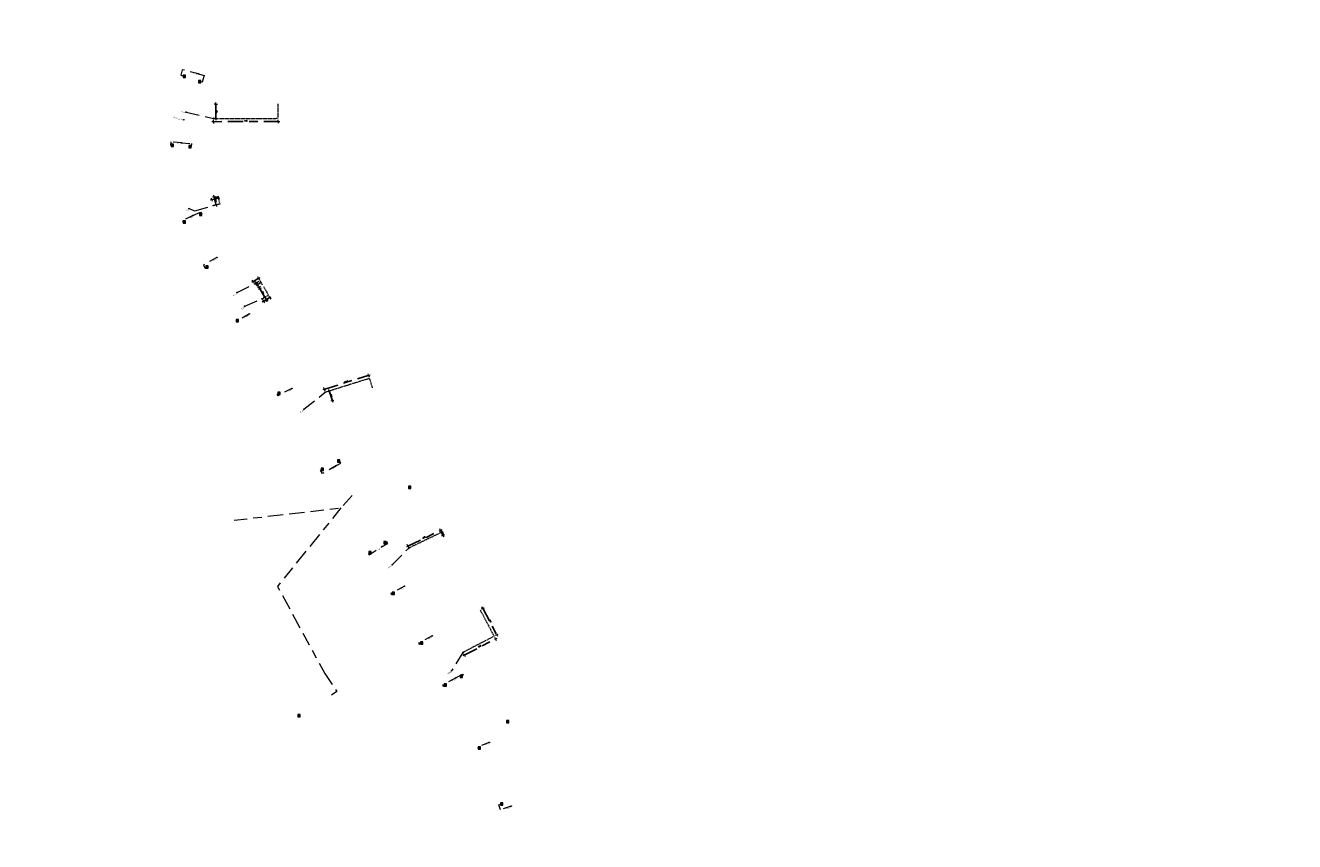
# Model space of a CAD drawing. Header units: inches. Extents: x 0 to 191500, y 0 to 342750.
# Tile 433 of 547: x 188369 to 188748, y 333364 to 333608. Entities that reach past the tile are written whole.
import ezdxf
from ezdxf.enums import TextEntityAlignment as Align

# ---------------------------------------------------------------- set-up
doc = ezdxf.new("R2010")
doc.units = ezdxf.units.IN
doc.header["$MEASUREMENT"] = 0
for name, pattern in [('RI-GWA_HUISAANSLUITING', [23, 4, -1.8, 2.6, -1.8, 4.6, -1.8, 4.6, -1.8]), ('RI-HWA_KOLKAANSLUITING', [4.3, 2.5, -1.8]), ('STIPPELFIJN', [0.375, 0.25, -0.125])]:
    doc.linetypes.add(name, pattern=pattern)
doc.layers.get('0').update_dxf_attribs({"lineweight": 20})
doc.layers.get('DefPoints').update_dxf_attribs({"lineweight": 20})
for name, color, linetype, lineweight in [('ECW', 150, 'Continuous', 20), ('LOODLIJN', 11, 'STIPPELFIJN', 20), ('N-WE-RI-GWA-MAATVOERING-T25', 30, 'RI-GWA_HUISAANSLUITING', 20), ('N-WE-RI-GWA_HUISAANSLUITING', 30, 'RI-GWA_HUISAANSLUITING', 20), ('N-WE-RI-GWA_RIOOLPUT_ONTSTOPPINGSPUT-G', 30, 'Continuous', 20), ('N-WE-RI-HWA_KOLK-S', 150, 'Continuous', 20), ('N-WE-RI-HWA_KOLKAANSLUITING', 150, 'RI-HWA_KOLKAANSLUITING', 20), ('N-WE-RI-INLAAT', 7, 'Continuous', 20), ('Tekst algemeen', 7, 'Continuous', 20)]:
    doc.layers.add(name, color=color, linetype=linetype, lineweight=lineweight)
doc.styles.add('ISO', font='isocpeur.ttf', dxfattribs={"height": 2.5})
doc.styles.add('JaJo Maatvoering', font='romans.shx')
doc.styles.add('Tahoma', font='tahoma.ttf')
doc.dimstyles.new('JaJo 1_200', dxfattribs={"dimtxt": 0.24, "dimasz": 0.2, "dimexe": 1.5, "dimexo": 5, "dimgap": 0.1, "dimtad": 1, "dimzin": 0, "dimdsep": 46, "dimtxsty": 'JaJo Maatvoering', "dimblk": 'JaJo Maatvoering', "dimcen": 0, "dimdle": 1.25, "dimse1": 1, "dimse2": 1, "dimclrd": 1, "dimclre": 1, "dimclrt": 2, "dimadec": 1, "dimazin": 0, "dimtm": 1e-09, "dimtfac": 1.566667, "dimtix": 1, "dimtmove": 2, "dimatfit": 3, "dimfxl": 1.5, "dimtolj": 1, "dimtzin": 0, "dimarcsym": 0})
picture_1 = doc.add_image_def('image1.ecw', size_in_pixel=(220000, 285000))

# ---------------------------------------------------------------- blocks, each defined once
blk = doc.blocks.new('*U5722')
at = {"const_width": 0.1}
blk.add_lwpolyline([(-0.05, 0, 1), (0.05, 0, 1)], format="xyb", close=True, dxfattribs=at)
blk = doc.blocks.new('*U5725')
at = {"const_width": 0.1}
blk.add_lwpolyline([(-0.05, 0, 1), (0.05, 0, 1)], format="xyb", close=True, dxfattribs=at)
blk = doc.blocks.new('*U5728')
at = {"const_width": 0.1}
blk.add_lwpolyline([(-0.05, 0, 1), (0.05, 0, 1)], format="xyb", close=True, dxfattribs=at)
blk = doc.blocks.new('*U5782')
at = {"const_width": 0.1}
blk.add_lwpolyline([(-0.05, 0, 1), (0.05, 0, 1)], format="xyb", close=True, dxfattribs=at)
blk = doc.blocks.new('*U5785')
at = {"const_width": 0.1}
blk.add_lwpolyline([(-0.05, 0, 1), (0.05, 0, 1)], format="xyb", close=True, dxfattribs=at)
blk = doc.blocks.new('*U5788')
at = {"const_width": 0.1}
blk.add_lwpolyline([(-0.05, 0, 1), (0.05, 0, 1)], format="xyb", close=True, dxfattribs=at)
blk = doc.blocks.new('*U5791')
at = {"const_width": 0.1}
blk.add_lwpolyline([(-0.05, 0, 1), (0.05, 0, 1)], format="xyb", close=True, dxfattribs=at)
blk = doc.blocks.new('*U5794')
at = {"const_width": 0.1}
blk.add_lwpolyline([(-0.05, 0, 1), (0.05, 0, 1)], format="xyb", close=True, dxfattribs=at)
blk = doc.blocks.new('*U5797')
at = {"const_width": 0.1}
blk.add_lwpolyline([(-0.05, 0, 1), (0.05, 0, 1)], format="xyb", close=True, dxfattribs=at)
blk = doc.blocks.new('*U5752')
at = {"const_width": 0.1}
blk.add_lwpolyline([(-0.05, 0, 1), (0.05, 0, 1)], format="xyb", close=True, dxfattribs=at)
blk = doc.blocks.new('*U5767')
at = {"const_width": 0.1}
blk.add_lwpolyline([(-0.05, 0, 1), (0.05, 0, 1)], format="xyb", close=True, dxfattribs=at)
blk = doc.blocks.new('*U5770')
at = {"const_width": 0.1}
blk.add_lwpolyline([(-0.05, 0, 1), (0.05, 0, 1)], format="xyb", close=True, dxfattribs=at)
blk = doc.blocks.new('*U5773')
at = {"const_width": 0.1}
blk.add_lwpolyline([(-0.05, 0, 1), (0.05, 0, 1)], format="xyb", close=True, dxfattribs=at)
blk = doc.blocks.new('*U5707')
at = {"const_width": 0.1}
blk.add_lwpolyline([(-0.05, 0, 1), (0.05, 0, 1)], format="xyb", close=True, dxfattribs=at)
blk = doc.blocks.new('JaJo Maatvoering')
at = {"color": 0}
for p, q in [((-1, 0), (0, 0)), ((0, 0), (0, 2.5)), ((0, 0), (2.5, 0)), ((0, 0), (0, -2.5))]:
    blk.add_line(p, q, dxfattribs=at)
at = {"color": 0, "const_width": 0.5}
blk.add_lwpolyline([(-0.25, 0, 1), (0.25, 0, 1)], format="xyb", close=True, dxfattribs=at)
blk = doc.blocks.new('*D5895')
at = {"layer": 'DefPoints', "color": 0, "transparency": 16777216}
for p in [(188426.14, 333584.65), (188444.68, 333584.74), (188444.71, 333580.44)]:
    blk.add_point(p, dxfattribs=at)
at = {"layer": 'N-WE-RI-GWA-MAATVOERING-T25', "color": 1, "lineweight": -2, "transparency": 16777216}
blk.add_line((188426.16, 333580.55), (188426.14, 333584.45), dxfattribs=at)
at = {"layer": 'N-WE-RI-GWA-MAATVOERING-T25', "color": 1, "lineweight": -2, "transparency": 16777216, "xscale": 0.2, "yscale": 0.2, "zscale": 0.2}
for p, rotation in [((188426.14, 333584.65), 90.28596586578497), ((188426.16, 333580.35), 270.285965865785)]:
    blk.add_blockref('JaJo Maatvoering', p, dxfattribs=dict(at, rotation=rotation))
at = {"layer": 'N-WE-RI-GWA-MAATVOERING-T25', "color": 2, "transparency": 16777216, "insert": (188426.37, 333582.5), "char_height": 0.24, "attachment_point": 5, "rotation": 270.286, "style": 'JaJo Maatvoering'}
blk.add_mtext('\\A1;4.30', dxfattribs=at)
blk = doc.blocks.new('*D5896')
at = {"layer": 'DefPoints', "color": 0, "transparency": 16777216}
for p in [(188425.41, 333580.41), (188425.41, 333579.44), (188444.71, 333580.44)]:
    blk.add_point(p, dxfattribs=at)
at = {"layer": 'N-WE-RI-GWA-MAATVOERING-T25', "color": 1, "lineweight": -2, "transparency": 16777216}
blk.add_line((188444.51, 333579.47), (188425.61, 333579.44), dxfattribs=at)
at = {"layer": 'N-WE-RI-GWA-MAATVOERING-T25', "color": 1, "lineweight": -2, "transparency": 16777216, "xscale": 0.2, "yscale": 0.2, "zscale": 0.2}
for p, rotation in [((188425.41, 333579.44), 180.0953935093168), ((188444.71, 333579.47), 0.09539350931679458)]:
    blk.add_blockref('JaJo Maatvoering', p, dxfattribs=dict(at, rotation=rotation))
at = {"layer": 'N-WE-RI-GWA-MAATVOERING-T25', "color": 2, "transparency": 16777216, "insert": (188435.06, 333579.67), "char_height": 0.24, "attachment_point": 5, "rotation": 0.0954, "style": 'JaJo Maatvoering'}
blk.add_mtext('\\A1;19.30', dxfattribs=at)
blk = doc.blocks.new('*D5897')
at = {"layer": 'DefPoints', "color": 0, "transparency": 16777216}
for p in [(188426.19, 333554.54), (188426.73, 333557.24), (188427.31, 333554.8)]:
    blk.add_point(p, dxfattribs=at)
at = {"layer": 'N-WE-RI-GWA-MAATVOERING-T25', "color": 1, "lineweight": -2, "transparency": 16777216}
blk.add_line((188425.66, 333556.77), (188426.15, 333554.73), dxfattribs=at)
at = {"layer": 'N-WE-RI-GWA-MAATVOERING-T25', "color": 1, "lineweight": -2, "transparency": 16777216, "xscale": 0.2, "yscale": 0.2, "zscale": 0.2}
for p, rotation in [((188425.61, 333556.97), 103.4538472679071), ((188426.19, 333554.54), 283.453847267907)]:
    blk.add_blockref('JaJo Maatvoering', p, dxfattribs=dict(at, rotation=rotation))
at = {"layer": 'N-WE-RI-GWA-MAATVOERING-T25', "color": 2, "transparency": 16777216, "insert": (188426.12, 333555.8), "char_height": 0.24, "attachment_point": 5, "rotation": 283.4538, "style": 'JaJo Maatvoering'}
blk.add_mtext('\\A1;2.50', dxfattribs=at)
blk = doc.blocks.new('*D5898')
at = {"layer": 'DefPoints', "color": 0, "transparency": 16777216}
for p in [(188424.94, 333556.12), (188425.37, 333554.34), (188427.31, 333554.8)]:
    blk.add_point(p, dxfattribs=at)
at = {"layer": 'N-WE-RI-GWA-MAATVOERING-T25', "color": 1, "lineweight": -2, "transparency": 16777216}
blk.add_line((188426.69, 333556.54), (188425.13, 333556.17), dxfattribs=at)
at = {"layer": 'N-WE-RI-GWA-MAATVOERING-T25', "color": 1, "lineweight": -2, "transparency": 16777216, "xscale": 0.2, "yscale": 0.2, "zscale": 0.2}
for p, rotation in [((188424.94, 333556.12), 193.4538472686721), ((188426.88, 333556.59), 13.45384726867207)]:
    blk.add_blockref('JaJo Maatvoering', p, dxfattribs=dict(at, rotation=rotation))
at = {"layer": 'N-WE-RI-GWA-MAATVOERING-T25', "color": 2, "transparency": 16777216, "insert": (188426.15, 333556.66), "char_height": 0.24, "attachment_point": 5, "rotation": 13.4538, "style": 'JaJo Maatvoering'}
blk.add_mtext('\\A1;2.00', dxfattribs=at)
blk = doc.blocks.new('*D5899')
at = {"layer": 'DefPoints', "color": 0, "transparency": 16777216}
for p in [(188440.37, 333530.16), (188440.79, 333526.94), (188441.87, 333527.56)]:
    blk.add_point(p, dxfattribs=at)
at = {"layer": 'N-WE-RI-GWA-MAATVOERING-T25', "color": 1, "lineweight": -2, "transparency": 16777216}
blk.add_line((188439.4, 333529.36), (188440.69, 333527.11), dxfattribs=at)
at = {"layer": 'N-WE-RI-GWA-MAATVOERING-T25', "color": 1, "lineweight": -2, "transparency": 16777216, "xscale": 0.2, "yscale": 0.2, "zscale": 0.2}
for p, rotation in [((188439.3, 333529.54), 119.9355240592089), ((188440.79, 333526.94), 299.9355240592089)]:
    blk.add_blockref('JaJo Maatvoering', p, dxfattribs=dict(at, rotation=rotation))
at = {"layer": 'N-WE-RI-GWA-MAATVOERING-T25', "color": 2, "transparency": 16777216, "insert": (188440.24, 333528.35), "char_height": 0.24, "attachment_point": 5, "rotation": 299.9355, "style": 'JaJo Maatvoering'}
blk.add_mtext('\\A1;3.00', dxfattribs=at)
blk = doc.blocks.new('*D5900')
at = {"layer": 'DefPoints', "color": 0, "transparency": 16777216}
for p in [(188439.96, 333526.46), (188440.38, 333525.74), (188441.87, 333527.56)]:
    blk.add_point(p, dxfattribs=at)
at = {"layer": 'N-WE-RI-GWA-MAATVOERING-T25', "color": 1, "lineweight": -2, "transparency": 16777216}
blk.add_line((188442.11, 333526.73), (188440.55, 333525.84), dxfattribs=at)
at = {"layer": 'N-WE-RI-GWA-MAATVOERING-T25', "color": 1, "lineweight": -2, "transparency": 16777216, "xscale": 0.2, "yscale": 0.2, "zscale": 0.2}
for p, rotation in [((188440.38, 333525.74), 209.9355240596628), ((188442.28, 333526.83), 29.93552405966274)]:
    blk.add_blockref('JaJo Maatvoering', p, dxfattribs=dict(at, rotation=rotation))
at = {"layer": 'N-WE-RI-GWA-MAATVOERING-T25', "color": 2, "transparency": 16777216, "insert": (188441.37, 333525.95), "char_height": 0.24, "attachment_point": 5, "rotation": 29.9355, "style": 'JaJo Maatvoering'}
blk.add_mtext('\\A1;2.20', dxfattribs=at)
blk = doc.blocks.new('*D5901')
at = {"layer": 'DefPoints', "color": 0, "transparency": 16777216}
for p in [(188438.92, 333532.62), (188439.35, 333531.9), (188437.71, 333530.94)]:
    blk.add_point(p, dxfattribs=at)
at = {"layer": 'N-WE-RI-GWA-MAATVOERING-T25', "color": 1, "lineweight": -2, "transparency": 16777216}
blk.add_line((188437.46, 333531.76), (188438.75, 333532.52), dxfattribs=at)
at = {"layer": 'N-WE-RI-GWA-MAATVOERING-T25', "color": 1, "lineweight": -2, "transparency": 16777216, "xscale": 0.2, "yscale": 0.2, "zscale": 0.2}
for p, rotation in [((188437.29, 333531.66), 210.5212522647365), ((188438.92, 333532.62), 30.52125226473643)]:
    blk.add_blockref('JaJo Maatvoering', p, dxfattribs=dict(at, rotation=rotation))
at = {"layer": 'N-WE-RI-GWA-MAATVOERING-T25', "color": 2, "transparency": 16777216, "insert": (188439.09, 333531.02), "char_height": 0.24, "attachment_point": 5, "rotation": 30.5213, "style": 'JaJo Maatvoering'}
blk.add_mtext('\\A1;1.90', dxfattribs=at)
blk = doc.blocks.new('*D5902')
at = {"layer": 'DefPoints', "color": 0, "transparency": 16777216}
for p in [(188439.35, 333531.9), (188438.27, 333531.27), (188440.11, 333530.61)]:
    blk.add_point(p, dxfattribs=at)
at = {"layer": 'N-WE-RI-GWA-MAATVOERING-T25', "color": 1, "lineweight": -2, "transparency": 16777216}
blk.add_line((188438.93, 333530.15), (188438.38, 333531.1), dxfattribs=at)
at = {"layer": 'N-WE-RI-GWA-MAATVOERING-T25', "color": 1, "lineweight": -2, "transparency": 16777216, "xscale": 0.2, "yscale": 0.2, "zscale": 0.2}
for p, rotation in [((188438.27, 333531.27), 120.5212522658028), ((188439.04, 333529.98), 300.5212522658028)]:
    blk.add_blockref('JaJo Maatvoering', p, dxfattribs=dict(at, rotation=rotation))
at = {"layer": 'N-WE-RI-GWA-MAATVOERING-T25', "color": 2, "transparency": 16777216, "insert": (188438.3, 333530.75), "char_height": 0.24, "attachment_point": 5, "rotation": 300.5213, "style": 'JaJo Maatvoering'}
blk.add_mtext('\\A1;1.50', dxfattribs=at)
blk = doc.blocks.new('*D5903')
at = {"layer": 'DefPoints', "color": 0, "transparency": 16777216}
for p in [(188471.79, 333503.61), (188472.08, 333502.69), (188458.82, 333498.53)]:
    blk.add_point(p, dxfattribs=at)
at = {"layer": 'N-WE-RI-GWA-MAATVOERING-T25', "color": 1, "lineweight": -2, "transparency": 16777216}
blk.add_line((188458.72, 333499.51), (188471.6, 333503.55), dxfattribs=at)
at = {"layer": 'N-WE-RI-GWA-MAATVOERING-T25', "color": 1, "lineweight": -2, "transparency": 16777216, "xscale": 0.2, "yscale": 0.2, "zscale": 0.2}
for p, rotation in [((188471.79, 333503.61), 17.42869026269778), ((188458.53, 333499.45), 197.4286902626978)]:
    blk.add_blockref('JaJo Maatvoering', p, dxfattribs=dict(at, rotation=rotation))
at = {"layer": 'N-WE-RI-GWA-MAATVOERING-T25', "color": 2, "transparency": 16777216, "insert": (188465.09, 333501.74), "char_height": 0.24, "attachment_point": 5, "rotation": 17.4287, "style": 'JaJo Maatvoering'}
blk.add_mtext('\\A1;13.90', dxfattribs=at)
blk = doc.blocks.new('*D5904')
at = {"layer": 'DefPoints', "color": 0, "transparency": 16777216}
for p in [(188472.08, 333502.69), (188472.98, 333499.83), (188460.92, 333496.05)]:
    blk.add_point(p, dxfattribs=at)
at = {"layer": 'N-WE-RI-GWA-MAATVOERING-T25', "color": 1, "lineweight": -2, "transparency": 16777216}
blk.add_line((188460.09, 333498.72), (188460.86, 333496.24), dxfattribs=at)
at = {"layer": 'N-WE-RI-GWA-MAATVOERING-T25', "color": 1, "lineweight": -2, "transparency": 16777216, "xscale": 0.2, "yscale": 0.2, "zscale": 0.2}
for p, rotation in [((188460.03, 333498.91), 107.4286902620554), ((188460.92, 333496.05), 287.4286902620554)]:
    blk.add_blockref('JaJo Maatvoering', p, dxfattribs=dict(at, rotation=rotation))
at = {"layer": 'N-WE-RI-GWA-MAATVOERING-T25', "color": 2, "transparency": 16777216, "insert": (188460.69, 333497.54), "char_height": 0.24, "attachment_point": 5, "rotation": 287.4287, "style": 'JaJo Maatvoering'}
blk.add_mtext('\\A1;3.00', dxfattribs=at)
blk = doc.blocks.new('*D5885')
at = {"layer": 'DefPoints', "color": 0, "transparency": 16777216}
for p in [(188493.3, 333457.26), (188493.3, 333457.26), (188483.52, 333452.55)]:
    blk.add_point(p, dxfattribs=at)
at = {"layer": 'N-WE-RI-GWA-MAATVOERING-T25', "color": 1, "lineweight": -2, "transparency": 16777216}
blk.add_line((188483.7, 333452.64), (188493.12, 333457.17), dxfattribs=at)
at = {"layer": 'N-WE-RI-GWA-MAATVOERING-T25', "color": 1, "lineweight": -2, "transparency": 16777216, "xscale": 0.2, "yscale": 0.2, "zscale": 0.2}
for p, rotation in [((188493.3, 333457.26), 25.69434116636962), ((188483.52, 333452.55), 205.6943411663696)]:
    blk.add_blockref('JaJo Maatvoering', p, dxfattribs=dict(at, rotation=rotation))
at = {"layer": 'N-WE-RI-GWA-MAATVOERING-T25', "color": 2, "transparency": 16777216, "insert": (188488.31, 333455.1), "char_height": 0.24, "attachment_point": 5, "rotation": 25.6943, "style": 'JaJo Maatvoering'}
blk.add_mtext('\\A1;10.85', dxfattribs=at)
blk = doc.blocks.new('*D5905')
at = {"layer": 'DefPoints', "color": 0, "transparency": 16777216}
for p in [(188493.56, 333456.67), (188493.56, 333456.67), (188493.99, 333455.77)]:
    blk.add_point(p, dxfattribs=at)
at = {"layer": 'N-WE-RI-GWA-MAATVOERING-T25', "color": 1, "lineweight": -2, "transparency": 16777216}
blk.add_line((188493.9, 333455.95), (188493.64, 333456.49), dxfattribs=at)
at = {"layer": 'N-WE-RI-GWA-MAATVOERING-T25', "color": 1, "lineweight": -2, "transparency": 16777216, "xscale": 0.2, "yscale": 0.2, "zscale": 0.2}
for p, rotation in [((188493.56, 333456.67), 115.6943411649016), ((188493.99, 333455.77), 295.6943411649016)]:
    blk.add_blockref('JaJo Maatvoering', p, dxfattribs=dict(at, rotation=rotation))
at = {"layer": 'N-WE-RI-GWA-MAATVOERING-T25', "color": 2, "transparency": 16777216, "insert": (188493.97, 333456.31), "char_height": 0.24, "attachment_point": 5, "rotation": 295.6943, "style": 'JaJo Maatvoering'}
blk.add_mtext('\\A1;1.00', dxfattribs=at)
blk = doc.blocks.new('*D5906')
at = {"layer": 'DefPoints', "color": 0, "transparency": 16777216}
for p in [(188509.26, 333425.61), (188509.69, 333424.8), (188499.95, 333420.76)]:
    blk.add_point(p, dxfattribs=at)
at = {"layer": 'N-WE-RI-GWA-MAATVOERING-T25', "color": 1, "lineweight": -2, "transparency": 16777216}
blk.add_line((188500.55, 333420.04), (188509.51, 333424.71), dxfattribs=at)
at = {"layer": 'N-WE-RI-GWA-MAATVOERING-T25', "color": 1, "lineweight": -2, "transparency": 16777216, "xscale": 0.2, "yscale": 0.2, "zscale": 0.2}
for p, rotation in [((188509.69, 333424.8), 27.53816276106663), ((188500.38, 333419.95), 207.5381627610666)]:
    blk.add_blockref('JaJo Maatvoering', p, dxfattribs=dict(at, rotation=rotation))
at = {"layer": 'N-WE-RI-GWA-MAATVOERING-T25', "color": 2, "transparency": 16777216, "insert": (188504.93, 333422.57), "char_height": 0.24, "attachment_point": 5, "rotation": 27.5382, "style": 'JaJo Maatvoering'}
blk.add_mtext('\\A1;10.50', dxfattribs=at)
blk = doc.blocks.new('*U5749')
at = {"const_width": 0.1}
blk.add_lwpolyline([(-0.05, 0, 1), (0.05, 0, 1)], format="xyb", close=True, dxfattribs=at)
blk = doc.blocks.new('*U5731')
at = {"const_width": 0.1}
blk.add_lwpolyline([(-0.05, 0, 1), (0.05, 0, 1)], format="xyb", close=True, dxfattribs=at)
blk = doc.blocks.new('*U5734')
at = {"const_width": 0.1}
blk.add_lwpolyline([(-0.05, 0, 1), (0.05, 0, 1)], format="xyb", close=True, dxfattribs=at)
blk = doc.blocks.new('*U5737')
at = {"const_width": 0.1}
blk.add_lwpolyline([(-0.05, 0, 1), (0.05, 0, 1)], format="xyb", close=True, dxfattribs=at)
blk = doc.blocks.new('*U5740')
at = {"const_width": 0.1}
blk.add_lwpolyline([(-0.05, 0, 1), (0.05, 0, 1)], format="xyb", close=True, dxfattribs=at)
blk = doc.blocks.new('*U5743')
at = {"const_width": 0.1}
blk.add_lwpolyline([(-0.05, 0, 1), (0.05, 0, 1)], format="xyb", close=True, dxfattribs=at)
blk = doc.blocks.new('*U5746')
at = {"const_width": 0.1}
blk.add_lwpolyline([(-0.05, 0, 1), (0.05, 0, 1)], format="xyb", close=True, dxfattribs=at)
blk = doc.blocks.new('*D5887')
at = {"layer": 'DefPoints', "color": 0, "transparency": 16777216}
for p in [(188505.08, 333433.53), (188509.26, 333425.61), (188510.06, 333426.04)]:
    blk.add_point(p, dxfattribs=at)
at = {"layer": 'N-WE-RI-GWA-MAATVOERING-T25', "color": 1, "lineweight": -2, "transparency": 16777216}
blk.add_line((188505.97, 333433.77), (188509.97, 333426.22), dxfattribs=at)
at = {"layer": 'N-WE-RI-GWA-MAATVOERING-T25', "color": 1, "lineweight": -2, "transparency": 16777216, "xscale": 0.2, "yscale": 0.2, "zscale": 0.2}
for p, rotation in [((188505.88, 333433.95), 117.8942237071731), ((188510.06, 333426.04), 297.8942237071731)]:
    blk.add_blockref('JaJo Maatvoering', p, dxfattribs=dict(at, rotation=rotation))
at = {"layer": 'N-WE-RI-GWA-MAATVOERING-T25', "color": 2, "transparency": 16777216, "insert": (188508.16, 333430.1), "char_height": 0.24, "attachment_point": 5, "rotation": 297.8942, "style": 'JaJo Maatvoering'}
blk.add_mtext('\\A1;8.95', dxfattribs=at)
blk = doc.blocks.new('A$C2C270354')
h = blk.add_hatch(color=256)
h.dxf.hatch_style = 1
edge = h.paths.add_edge_path()
edge.add_arc((0, 0), 0.1, 0, 360)
blk.add_circle((0, 0), 0.1)

msp = doc.modelspace()

# ---------------------------------------------------------------- linework, layer by layer
at = {"layer": 'LOODLIJN'}
for p, q in [((188444.685, 333584.739), (188444.70646, 333580.43905)), ((188425.40649, 333580.40692), (188444.70646, 333580.43905)), ((188427.3105, 333554.80425), (188425.36538, 333554.33893)), ((188426.72885, 333557.23564), (188427.3105, 333554.80425)), ((188439.34834, 333531.90197), (188437.7116, 333530.93704)), ((188440.11013, 333530.6098), (188439.34834, 333531.90197)), ((188440.3717, 333530.15557), (188441.86877, 333527.55581)), ((188441.86877, 333527.55581), (188439.96228, 333526.45795)), ((188472.07944, 333502.69227), (188458.81795, 333498.5278)), ((188472.978, 333499.83), (188472.07944, 333502.69227)), ((188493.55694, 333456.66888), (188483.77979, 333451.96465)), ((188493.991, 333455.768), (188493.55694, 333456.66888)), ((188505.07578, 333433.52542), (188509.26217, 333425.61488)), ((188509.26217, 333425.61488), (188499.95179, 333420.76031))]:
    msp.add_line(p, q, dxfattribs=at)
at = {"layer": 'N-WE-RI-GWA_HUISAANSLUITING'}
for points, elevation in [([(188417.27471, 333582.32089), (188425.40649, 333580.40692)], 47.393), ([(188418.11963, 333553.45336), (188419.86746, 333552.7426), (188425.36538, 333554.33893)], 47.417), ([(188432.47001, 333528.36798), (188437.7116, 333530.93704)], 47.417), ([(188434.80381, 333524.28835), (188439.96228, 333526.45795), (188439.96228, 333526.45795)], 47.417), ([(188452.4744, 333493.45917), (188458.81795, 333498.5278)], 47.841), ([(188478.85572, 333446.99942), (188483.77979, 333451.96465)], 48.339)]:
    msp.add_lwpolyline(points, dxfattribs=dict(at, elevation=elevation))
at = {"layer": 'N-WE-RI-GWA_HUISAANSLUITING', "flags": 128}
for points in [[(188431.565, 333460.3), (188463.49, 333463.949), (188466.894, 333467.73)], [(188463.49, 333463.949), (188444.56, 333440.493), (188458.676, 333414.52)], [(188458.676, 333414.52), (188462.24, 333409.093), (188460.408, 333407.849)]]:
    msp.add_lwpolyline(points, dxfattribs=at)
at = {"layer": 'N-WE-RI-GWA_HUISAANSLUITING'}
msp.add_lwpolyline([(188499.95179, 333420.76031), (188496.56999, 333415.31513)], dxfattribs=at)
at = {"layer": 'N-WE-RI-GWA_RIOOLPUT_ONTSTOPPINGSPUT-G'}
for p, q in [((188425.49661, 333580.45025), (188425.31636, 333580.36359)), ((188425.36316, 333580.49705), (188425.44982, 333580.31679)), ((188425.45551, 333554.38225), (188425.27526, 333554.2956)), ((188425.32206, 333554.42905), (188425.40871, 333554.2488)), ((188437.80173, 333530.98036), (188437.62148, 333530.89371)), ((188437.66827, 333531.02716), (188437.75493, 333530.84691)), ((188440.05241, 333526.50128), (188439.87216, 333526.41462)), ((188439.91895, 333526.54808), (188440.00561, 333526.36783)), ((188458.90808, 333498.57113), (188458.72783, 333498.48447)), ((188458.77462, 333498.61793), (188458.86128, 333498.43768)), ((188483.86992, 333452.00798), (188483.68967, 333451.92132)), ((188483.73646, 333452.05478), (188483.82312, 333451.87452)), ((188500.04192, 333420.80364), (188499.86167, 333420.71698)), ((188499.90846, 333420.85044), (188499.99512, 333420.67019))]:
    msp.add_line(p, q, dxfattribs=at)
for centre in [(188425.40649, 333580.40692), (188425.36538, 333554.33893), (188437.7116, 333530.93704), (188439.96228, 333526.45795), (188458.81795, 333498.5278), (188483.77979, 333451.96465), (188499.95179, 333420.76031)]:
    msp.add_circle(centre, 0.1, dxfattribs=at)
at = {"layer": 'N-WE-RI-HWA_KOLK-S'}
for p, q in [((188416.39677, 333593.36849), (188416.39528, 333592.67203)), ((188416.39528, 333592.67203), (188417.09322, 333593.36699)), ((188416.39528, 333592.67203), (188417.09173, 333592.67054)), ((188416.39677, 333593.36849), (188417.09173, 333592.67054)), ((188417.09322, 333593.36699), (188416.39677, 333593.36849)), ((188417.09173, 333592.67054), (188417.09322, 333593.36699)), ((188420.99584, 333591.73366), (188420.99434, 333591.03721)), ((188420.99434, 333591.03721), (188421.69229, 333591.73216)), ((188420.99434, 333591.03721), (188421.6908, 333591.03571)), ((188420.99584, 333591.73366), (188421.6908, 333591.03571)), ((188421.69229, 333591.73216), (188420.99584, 333591.73366)), ((188421.6908, 333591.03571), (188421.69229, 333591.73216)), ((188412.76204, 333572.71638), (188412.76054, 333572.01993)), ((188412.76054, 333572.01993), (188413.45849, 333572.71488)), ((188412.76054, 333572.01993), (188413.45699, 333572.01843)), ((188412.76204, 333572.71638), (188413.45699, 333572.01843)), ((188413.45849, 333572.71488), (188412.76204, 333572.71638)), ((188413.45699, 333572.01843), (188413.45849, 333572.71488)), ((188418.11249, 333572.34038), (188418.111, 333571.64393)), ((188418.111, 333571.64393), (188418.80895, 333572.33889)), ((188418.111, 333571.64393), (188418.80745, 333571.64243)), ((188418.11249, 333572.34038), (188418.80745, 333571.64243)), ((188418.80895, 333572.33889), (188418.11249, 333572.34038)), ((188418.80745, 333571.64243), (188418.80895, 333572.33889)), ((188421.25335, 333552.09069), (188421.25185, 333551.39424)), ((188421.25185, 333551.39424), (188421.9498, 333552.0892)), ((188421.25185, 333551.39424), (188421.9483, 333551.39275)), ((188421.25335, 333552.09069), (188421.9483, 333551.39275)), ((188421.9498, 333552.0892), (188421.25335, 333552.09069)), ((188421.9483, 333551.39275), (188421.9498, 333552.0892)), ((188416.36045, 333549.78525), (188416.35895, 333549.0888)), ((188416.35895, 333549.0888), (188417.0569, 333549.78376)), ((188416.35895, 333549.0888), (188417.0554, 333549.0873)), ((188416.36045, 333549.78525), (188417.0554, 333549.0873)), ((188417.0569, 333549.78376), (188416.36045, 333549.78525)), ((188417.0554, 333549.0873), (188417.0569, 333549.78376)), ((188423.11751, 333536.36413), (188423.11601, 333535.66768)), ((188423.11601, 333535.66768), (188423.81396, 333536.36263)), ((188423.11601, 333535.66768), (188423.81247, 333535.66618)), ((188423.11751, 333536.36413), (188423.81247, 333535.66618)), ((188423.81396, 333536.36263), (188423.11751, 333536.36413)), ((188423.81247, 333535.66618), (188423.81396, 333536.36263)), ((188432.24583, 333520.32734), (188432.24434, 333519.63089)), ((188432.24434, 333519.63089), (188432.94229, 333520.32585)), ((188432.24583, 333520.32734), (188432.94079, 333519.62939)), ((188432.94229, 333520.32585), (188432.24583, 333520.32734)), ((188432.94079, 333519.62939), (188432.94229, 333520.32585)), ((188432.24434, 333519.63089), (188432.94079, 333519.62939)), ((188444.70211, 333498.61072), (188444.70061, 333497.91426)), ((188444.70061, 333497.91426), (188445.39856, 333498.60922)), ((188444.70061, 333497.91426), (188445.39706, 333497.91277)), ((188444.70211, 333498.61072), (188445.39706, 333497.91277)), ((188445.39856, 333498.60922), (188444.70211, 333498.61072)), ((188445.39706, 333497.91277), (188445.39856, 333498.60922)), ((188462.5205, 333478.30155), (188462.51901, 333477.6051)), ((188462.51901, 333477.6051), (188463.21695, 333478.30005)), ((188462.5205, 333478.30155), (188463.21546, 333477.6036)), ((188463.21695, 333478.30005), (188462.5205, 333478.30155)), ((188463.21546, 333477.6036), (188463.21695, 333478.30005)), ((188457.64549, 333475.89055), (188457.644, 333475.1941)), ((188457.644, 333475.1941), (188458.34195, 333475.88905)), ((188457.644, 333475.1941), (188458.34045, 333475.1926)), ((188457.64549, 333475.89055), (188458.34045, 333475.1926)), ((188458.34195, 333475.88905), (188457.64549, 333475.89055)), ((188458.34045, 333475.1926), (188458.34195, 333475.88905)), ((188462.51901, 333477.6051), (188463.21546, 333477.6036)), ((188483.66252, 333470.43497, 48.719), (188483.66103, 333469.73852, 48.719)), ((188483.66103, 333469.73852, 48.719), (188484.35897, 333470.43348, 48.719)), ((188483.66103, 333469.73852, 48.719), (188484.35748, 333469.73703, 48.719)), ((188483.66252, 333470.43497, 48.719), (188484.35748, 333469.73703, 48.719)), ((188484.35897, 333470.43348, 48.719), (188483.66252, 333470.43497, 48.719)), ((188484.35748, 333469.73703, 48.719), (188484.35897, 333470.43348, 48.719)), ((188476.32638, 333453.93498), (188476.32489, 333453.23852)), ((188476.32489, 333453.23852), (188477.02284, 333453.93348)), ((188476.32489, 333453.23852), (188477.02134, 333453.23703)), ((188476.32638, 333453.93498), (188477.02134, 333453.23703)), ((188477.02284, 333453.93348), (188476.32638, 333453.93498)), ((188477.02134, 333453.23703), (188477.02284, 333453.93348)), ((188471.86972, 333450.94354), (188471.86822, 333450.24708)), ((188471.86822, 333450.24708), (188472.56617, 333450.94204)), ((188471.86822, 333450.24708), (188472.56467, 333450.24559)), ((188471.86972, 333450.94354), (188472.56467, 333450.24559)), ((188472.56617, 333450.94204), (188471.86972, 333450.94354)), ((188472.56467, 333450.24559), (188472.56617, 333450.94204)), ((188478.82809, 333438.74596), (188478.82659, 333438.04951)), ((188478.82659, 333438.04951), (188479.52454, 333438.74446)), ((188478.82659, 333438.04951), (188479.52305, 333438.04801)), ((188478.82809, 333438.74596), (188479.52305, 333438.04801)), ((188479.52454, 333438.74446), (188478.82809, 333438.74596)), ((188479.52305, 333438.04801), (188479.52454, 333438.74446)), ((188487.25727, 333423.9664), (188487.25577, 333423.26995)), ((188487.25577, 333423.26995), (188487.95372, 333423.9649)), ((188487.25577, 333423.26995), (188487.95223, 333423.26845)), ((188487.25727, 333423.9664), (188487.95223, 333423.26845)), ((188487.95372, 333423.9649), (188487.25727, 333423.9664)), ((188487.95223, 333423.26845), (188487.95372, 333423.9649)), ((188499.14446, 333413.96924), (188499.14296, 333413.27279)), ((188499.14296, 333413.27279), (188499.84091, 333413.96774)), ((188499.14446, 333413.96924), (188499.83941, 333413.27129)), ((188499.84091, 333413.96774), (188499.14446, 333413.96924)), ((188499.83941, 333413.27129), (188499.84091, 333413.96774)), ((188494.35744, 333411.37475), (188494.35594, 333410.6783)), ((188494.35594, 333410.6783), (188495.05389, 333411.37325)), ((188494.35594, 333410.6783), (188495.05239, 333410.6768)), ((188494.35744, 333411.37475), (188495.05239, 333410.6768)), ((188495.05389, 333411.37325), (188494.35744, 333411.37475)), ((188495.05239, 333410.6768), (188495.05389, 333411.37325)), ((188499.14296, 333413.27279), (188499.83941, 333413.27129)), ((188450.63252, 333402.19497, 47.635), (188450.63103, 333401.49852, 47.635)), ((188450.63103, 333401.49852, 47.635), (188451.32897, 333402.19348, 47.635)), ((188450.63103, 333401.49852, 47.635), (188451.32748, 333401.49703, 47.635)), ((188450.63252, 333402.19497, 47.635), (188451.32748, 333401.49703, 47.635)), ((188451.32897, 333402.19348, 47.635), (188450.63252, 333402.19497, 47.635)), ((188451.32748, 333401.49703, 47.635), (188451.32897, 333402.19348, 47.635)), ((188512.95552, 333400.41697, 48.783), (188512.95403, 333399.72052, 48.783)), ((188512.95403, 333399.72052, 48.783), (188513.65197, 333400.41548, 48.783)), ((188512.95403, 333399.72052, 48.783), (188513.65048, 333399.71903, 48.783)), ((188512.95552, 333400.41697, 48.783), (188513.65048, 333399.71903, 48.783)), ((188513.65197, 333400.41548, 48.783), (188512.95552, 333400.41697, 48.783)), ((188513.65048, 333399.71903, 48.783), (188513.65197, 333400.41548, 48.783)), ((188504.50373, 333392.54074), (188504.50224, 333391.84428)), ((188504.50224, 333391.84428), (188505.20019, 333392.53924)), ((188504.50224, 333391.84428), (188505.19869, 333391.84279)), ((188504.50373, 333392.54074), (188505.19869, 333391.84279)), ((188505.20019, 333392.53924), (188504.50373, 333392.54074)), ((188505.19869, 333391.84279), (188505.20019, 333392.53924)), ((188511.14277, 333375.80618), (188511.14128, 333375.10972)), ((188511.14128, 333375.10972), (188511.83923, 333375.80468)), ((188511.14128, 333375.10972), (188511.83773, 333375.10823)), ((188511.14277, 333375.80618), (188511.83773, 333375.10823)), ((188511.83923, 333375.80468), (188511.14277, 333375.80618)), ((188511.83773, 333375.10823), (188511.83923, 333375.80468))]:
    msp.add_line(p, q, dxfattribs=at)
at = {"layer": 'N-WE-RI-HWA_KOLKAANSLUITING'}
for points, elevation in [([(188420.91835, 333593.75435), (188416.09205, 333594.96334), (188415.69123, 333593.3282), (188416.6303, 333593.08358)], 47.393), ([(188420.91835, 333593.75435), (188422.60423, 333593.28064), (188422.0605, 333591.24666), (188421.61038, 333591.31051)], 47.393), ([(188415.91183, 333573.1203), (188412.71931, 333573.38891), (188412.62176, 333572.423), (188412.95572, 333572.38917)], 47.447), ([(188415.91183, 333573.1203), (188418.85951, 333572.88887), (188418.77069, 333571.98204), (188418.64534, 333571.99414)], 47.447), ([(188472.11046, 333450.51493), (188471.71814, 333450.29272), (188471.90686, 333449.96808), (188476.10708, 333452.60892)], 48.314), ([(188475.83021, 333452.41094), (188477.47963, 333453.33327), (188477.17422, 333453.87944), (188476.81056, 333453.70298)], 48.314), ([(188482.47345, 333440.53281), (188478.39377, 333438.3961), (188478.59577, 333438.07336), (188479.05588, 333438.33354)], 48.339), ([(188507.82271, 333393.8339), (188504.40275, 333392.51146), (188504.58635, 333392.08938), (188504.7221, 333392.14847)], 48.565), ([(188514.37426, 333374.83427), (188511.20501, 333373.73873), (188510.70564, 333375.17032), (188511.3561, 333375.42147)], 48.32154)]:
    msp.add_lwpolyline(points, dxfattribs=dict(at, elevation=elevation))
for points in [[(188419.31136, 333551.37015), (188416.14221, 333549.91796), (188416.37785, 333549.27186), (188416.57382, 333549.3736)], [(188419.31136, 333551.37015), (188421.68056, 333552.48414), (188421.94903, 333551.89684), (188421.73871, 333551.81232)], [(188426.46172, 333538.87085), (188422.42696, 333536.58693), (188422.93222, 333535.69446), (188423.33371, 333535.93605)], [(188436.14451, 333521.94473), (188432.7364, 333520.06551)], [(188448.88509, 333499.70071), (188444.72767, 333497.49077), (188444.46494, 333497.91135), (188444.90461, 333498.17765)], [(188462.14558, 333476.64167), (188457.9639, 333474.25156), (188457.37785, 333475.23927), (188457.8652, 333475.52146)], [(188462.14558, 333476.64167), (188463.43726, 333477.36152), (188463.06173, 333478.04598), (188462.99553, 333478.00813)], [(188490.76283, 333425.70199), (188486.66461, 333423.5211), (188486.85276, 333423.20708), (188487.46818, 333423.54554)], [(188497.78998, 333413.13301), (188499.78206, 333414.29202), (188499.99614, 333413.92407), (188499.48, 333413.611)], [(188497.78998, 333413.13301), (188493.8834, 333410.98741), (188494.05332, 333410.67804), (188494.732, 333411.054)]]:
    msp.add_lwpolyline(points, dxfattribs=at)

# ---------------------------------------------------------------- block references
at = {"layer": 'N-WE-RI-GWA-MAATVOERING-T25'}
ref = msp.add_blockref('*U5782', (188420.91835, 333593.75435, 47.393), dxfattribs=dict(at, rotation=162.3238275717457))
ref.add_attrib('AFS', '31.80', (188420.69699, 333593.74941, 47.393), dxfattribs={"layer": '0', "color": 2, "height": 0.36, "rotation": 162.3238276, "style": 'Tahoma'})
ref = msp.add_blockref('*U5722', (188417.27471, 333582.32089, 47.393), dxfattribs=dict(at, rotation=162.3238275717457))
ref.add_attrib('AFS', '43.80', (188417.05334, 333582.31596, 47.393), dxfattribs={"layer": '0', "color": 2, "height": 0.36, "rotation": 162.3238276, "style": 'Tahoma'})
ref = msp.add_blockref('*U5785', (188416.54598, 333580.0342, 47.393), dxfattribs=dict(at, rotation=162.3238275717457))
ref.add_attrib('AFS', '46.20', (188416.32462, 333580.02926, 47.393), dxfattribs={"layer": '0', "color": 2, "height": 0.36, "rotation": 162.3238276, "style": 'Tahoma'})
ref = msp.add_blockref('*U5749', (188415.91183, 333573.1203, 47.447), dxfattribs=dict(at, rotation=176.5115634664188))
ref.add_attrib('AFS', '6.10', (188415.69843, 333573.06126, 47.447), dxfattribs={"layer": '0', "color": 2, "height": 0.36, "rotation": 176.5115635, "style": 'Tahoma'})
ref = msp.add_blockref('*U5725', (188418.11963, 333553.45336, 47.417), dxfattribs=dict(at, rotation=209.7722171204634))
ref.add_attrib('AFS', '6.20', (188417.97357, 333553.28695, 47.417), dxfattribs={"layer": '0', "color": 2, "height": 0.36, "rotation": 209.7722171, "style": 'Tahoma'})
ref = msp.add_blockref('*U5788', (188419.31136, 333551.37015), dxfattribs=dict(at, rotation=209.7722171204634))
ref.add_attrib('AFS', '8.60', (188419.1653, 333551.20374), dxfattribs={"layer": '0', "color": 2, "height": 0.36, "rotation": 209.7722171, "style": 'Tahoma'})
ref = msp.add_blockref('*U5767', (188426.46172, 333538.87085), dxfattribs=dict(at, rotation=209.7722171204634))
ref.add_attrib('AFS', '23.00', (188426.31566, 333538.70444), dxfattribs={"layer": '0', "color": 2, "height": 0.36, "rotation": 209.7722171, "style": 'Tahoma'})
ref = msp.add_blockref('*U5770', (188432.47001, 333528.36798), dxfattribs=dict(at, rotation=209.7722171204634))
ref.add_attrib('AFS', '35.10', (188432.32395, 333528.20157), dxfattribs={"layer": '0', "color": 2, "height": 0.36, "rotation": 209.7722171, "style": 'Tahoma'})
ref = msp.add_blockref('*U5773', (188434.80381, 333524.28835), dxfattribs=dict(at, rotation=209.7722171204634))
ref.add_attrib('AFS', '39.80', (188434.65775, 333524.12194), dxfattribs={"layer": '0', "color": 2, "height": 0.36, "rotation": 209.7722171, "style": 'Tahoma'})
ref = msp.add_blockref('*U5707', (188436.14451, 333521.94473), dxfattribs=dict(at, rotation=209.7722171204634))
ref.add_attrib('AFS', '42.50', (188435.99845, 333521.77832), dxfattribs={"layer": '0', "color": 2, "height": 0.36, "rotation": 209.7722171, "style": 'Tahoma'})
ref = msp.add_blockref('*U5791', (188448.88509, 333499.70071), dxfattribs=dict(at, rotation=209.9017924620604))
ref.add_attrib('AFS', '6.00', (188448.73941, 333499.53397), dxfattribs={"layer": '0', "color": 2, "height": 0.36, "rotation": 209.9017925, "style": 'Tahoma'})
ref = msp.add_blockref('*U5728', (188452.4744, 333493.45917, 47.841), dxfattribs=dict(at, rotation=209.9017924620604))
ref.add_attrib('AFS', '13.20', (188452.32871, 333493.29243, 47.841), dxfattribs={"layer": '0', "color": 2, "height": 0.36, "rotation": 209.9017925, "style": 'Tahoma'})
ref = msp.add_blockref('*U5794', (188462.14558, 333476.64167), dxfattribs=dict(at, rotation=209.9017924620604))
ref.add_attrib('AFS', '32.60', (188461.9999, 333476.47493), dxfattribs={"layer": '0', "color": 2, "height": 0.36, "rotation": 209.9017925, "style": 'Tahoma'})
ref = msp.add_blockref('*U5731', (188475.83014, 333452.41106, 48.339), dxfattribs=dict(at, rotation=209.2089820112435))
ref.add_attrib('AFS', '17.90', (188475.68245, 333452.2461, 48.339), dxfattribs={"layer": '0', "color": 2, "height": 0.36, "rotation": 209.208982, "style": 'Tahoma'})
ref = msp.add_blockref('*U5734', (188478.85572, 333446.99942, 48.339), dxfattribs=dict(at, rotation=209.2089820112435))
ref.add_attrib('AFS', '24.10', (188478.70803, 333446.83446, 48.339), dxfattribs={"layer": '0', "color": 2, "height": 0.36, "rotation": 209.208982, "style": 'Tahoma'})
ref = msp.add_blockref('*U5737', (188482.46689, 333440.54036, 48.339), dxfattribs=dict(at, rotation=209.2089820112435))
ref.add_attrib('AFS', '31.50', (188482.3192, 333440.3754, 48.339), dxfattribs={"layer": '0', "color": 2, "height": 0.36, "rotation": 209.208982, "style": 'Tahoma'})
ref = msp.add_blockref('*U5740', (188490.76283, 333425.70199, 48.339), dxfattribs=dict(at, rotation=209.2089820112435))
ref.add_attrib('AFS', '48.50', (188490.61514, 333425.53702, 48.339), dxfattribs={"layer": '0', "color": 2, "height": 0.36, "rotation": 209.208982, "style": 'Tahoma'})
ref = msp.add_blockref('*U5743', (188496.56999, 333415.31513, 48.339), dxfattribs=dict(at, rotation=209.2089820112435))
ref.add_attrib('AFS', '60.40', (188496.4223, 333415.15016, 48.339), dxfattribs={"layer": '0', "color": 2, "height": 0.36, "rotation": 209.208982, "style": 'Tahoma'})
ref = msp.add_blockref('*U5746', (188497.78998, 333413.13301, 48.339), dxfattribs=dict(at, rotation=209.2089820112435))
ref.add_attrib('AFS', '62.90', (188497.64229, 333412.96805, 48.339), dxfattribs={"layer": '0', "color": 2, "height": 0.36, "rotation": 209.208982, "style": 'Tahoma'})
ref = msp.add_blockref('*U5797', (188507.82271, 333393.8339, 48.565), dxfattribs=dict(at, rotation=198.9199232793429))
ref.add_attrib('AFS', '3.70', (188507.64793, 333393.69797, 48.565), dxfattribs={"layer": '0', "color": 2, "height": 0.36, "rotation": 198.9199233, "style": 'Tahoma'})
ref = msp.add_blockref('*U5752', (188514.37426, 333374.83427, 48.32154), dxfattribs=dict(at, rotation=198.9199232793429))
ref.add_attrib('AFS', '23.80', (188514.19948, 333374.69833, 48.32154), dxfattribs={"layer": '0', "color": 2, "height": 0.36, "rotation": 198.9199233, "style": 'Tahoma'})
at = {"layer": 'N-WE-RI-INLAAT', "rotation": 0.06357443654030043}
for p in [(188420.91835, 333593.75435, 47.393), (188417.27471, 333582.32089, 47.393), (188416.54598, 333580.0342, 47.393), (188415.91183, 333573.1203, 47.447), (188418.11963, 333553.45336, 47.417), (188419.31136, 333551.37015), (188426.46172, 333538.87085), (188432.47001, 333528.36798), (188434.80381, 333524.28835), (188436.14451, 333521.94473), (188448.88509, 333499.70071), (188452.4744, 333493.45917, 47.841), (188462.14558, 333476.64167), (188475.83014, 333452.41106, 48.339), (188478.85572, 333446.99942, 48.339), (188482.46689, 333440.54036, 48.339), (188490.76283, 333425.70199, 48.339), (188496.56999, 333415.31513, 48.339), (188497.78998, 333413.13301, 48.339), (188507.82271, 333393.8339, 48.565), (188514.37426, 333374.83427, 48.32154)]:
    msp.add_blockref('A$C2C270354', p, dxfattribs=at)

# ---------------------------------------------------------------- texts
at = {"layer": 'Tekst algemeen', "style": 'ISO'}
msp.add_text('blind', height=0.4, rotation=162.3238276, dxfattribs=at).set_placement((188414.23376, 333580.85684), align=Align.BOTTOM_CENTER)

# ---------------------------------------------------------------- dimensions: what is measured, and where the dimension line sits
at = {"layer": 'N-WE-RI-GWA-MAATVOERING-T25'}
for p1, p2, distance, picture, middle in [((188444.70646, 333580.43905), (188444.685, 333584.739), 18.54912, '*D5895', (188426.36684, 333582.49755)), ((188444.70646, 333580.43905), (188425.40649, 333580.40692), 0.97103, '*D5896', (188435.05773, 333579.67196)), ((188426.72885, 333557.23564), (188427.3105, 333554.80425), -1.1486, '*D5897', (188426.11656, 333555.8039)), ((188440.3717, 333530.15557), (188441.86877, 333527.55581), -1.24113, '*D5899', (188440.23534, 333528.34612)), ((188458.81795, 333498.5278), (188472.07981, 333502.69111), 0.9627, '*D5903', (188465.09464, 333501.73786)), ((188472.07981, 333502.69111), (188472.978, 333499.83), -12.63328, '*D5904', (188460.68551, 333497.54255)), ((188483.51972, 333452.55187), (188493.29687, 333457.25611), 0, '*D5885', (188488.31291, 333455.10223)), ((188493.991, 333455.768), (188493.55743, 333456.66912), 0.00027, '*D5905', (188493.97222, 333456.31383)), ((188505.075, 333433.525), (188509.26217, 333425.61488), 0.90725, '*D5887', (188508.16487, 333430.09731)), ((188499.95179, 333420.76031), (188509.26217, 333425.61488), -0.91773, '*D5906', (188504.92957, 333422.56891))]:
    dim = msp.add_aligned_dim(p1=p1, p2=p2, distance=distance, dimstyle='JaJo 1_200', dxfattribs=at)
    dim.commit()
    dim.dimension.update_dxf_attribs({"geometry": picture, "text_midpoint": middle})
for base, p1, p2, angle, picture, middle in [((188424.9388, 333556.12209), (188427.3105, 333554.80425), (188425.36538, 333554.33893), 193.4538473, '*D5898', (188426.14576, 333556.65633)), ((188438.92254, 333532.62422), (188437.7116, 333530.93704), (188439.34834, 333531.90197), 30.5212523, '*D5901', (188439.09373, 333531.01519)), ((188438.27472, 333531.26902), (188440.11013, 333530.6098), (188439.34834, 333531.90197), 120.5212523, '*D5902', (188438.2986, 333530.74501)), ((188440.37834, 333525.73544), (188441.86877, 333527.55581), (188439.96228, 333526.45795), 209.9355241, '*D5900', (188441.37006, 333525.95049))]:
    dim = msp.add_linear_dim(base=base, p1=p1, p2=p2, angle=angle, dimstyle='JaJo 1_200', dxfattribs=at)
    dim.commit()
    dim.dimension.update_dxf_attribs({"geometry": picture, "text_midpoint": middle, "dimtype": 161})

# ---------------------------------------------------------------- pictures from other files: only their frames are drawn
at = {"layer": 'ECW'}
image = msp.add_image(picture_1, insert=(180500, 328500), size_in_units=(11000, 14250), dxfattribs=at)
image.dxf.flags = 7

doc.saveas('drawing.dxf')
